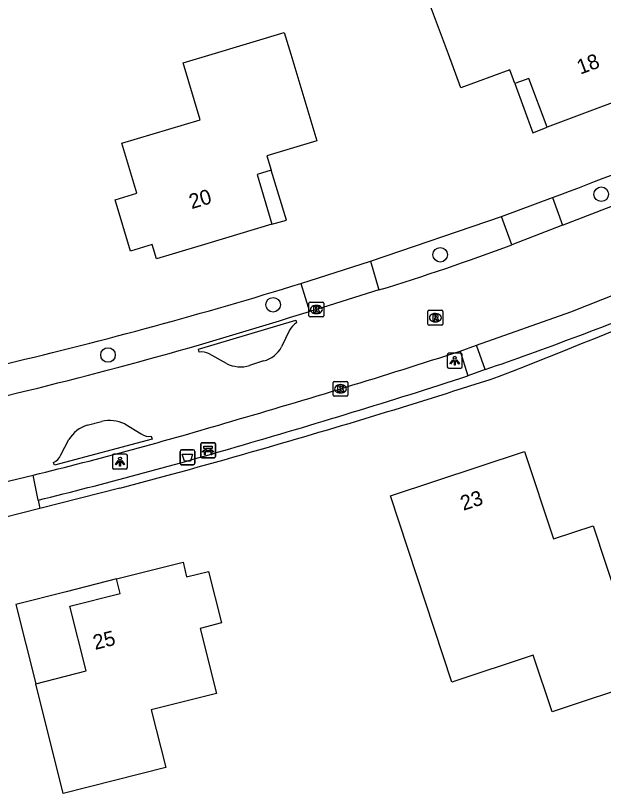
# Model space of a CAD drawing. Extents: x 162675 to 163482, y 379761 to 381227.
# Drawn here: x 163213.2 to 163252.7, y 380700.3 to 380752.6 of the extents above; entities that cross this region are included whole.
import ezdxf

# ---------------------------------------------------------------- set-up
doc = ezdxf.new("R2010")
doc.units = 0
for name, color, linetype in [('IMGEO_Afvalbak', 7, 'Continuous'), ('IMGEO_Bank', 7, 'Continuous'), ('IMGEO_Boom', 7, 'Continuous'), ('IMGEO_Groenvoorziening', 7, 'Continuous'), ('IMGEO_Haag', 7, 'Continuous'), ('IMGEO_Kolk', 7, 'Continuous'), ('IMGEO_Lichtpunt', 7, 'Continuous'), ('IMGEO_Pand', 7, 'Continuous'), ('IMGEO_Pand_nummerreeks', 7, 'Continuous'), ('IMGEO_Pand_overbouw', 7, 'Continuous'), ('IMGEO_Parkeervlak_halfverhard', 7, 'Continuous'), ('IMGEO_Rijbaan_lokaal_gesloten', 7, 'Continuous'), ('IMGEO_Rioolput', 7, 'Continuous'), ('IMGEO_Voetpad_open', 7, 'Continuous')]:
    doc.layers.add(name, color=color, linetype=linetype)

msp = doc.modelspace()

# ---------------------------------------------------------------- linework, layer by layer
at = {"layer": 'IMGEO_Afvalbak'}
for p, q in [((163224.241, 380722.486), (163224.241, 380723.286)), ((163224.241, 380723.286), (163224.241, 380722.486)), ((163224.341, 380723.386), (163225.131, 380723.386)), ((163225.131, 380723.386), (163224.341, 380723.386)), ((163225.231, 380723.286), (163225.231, 380722.486)), ((163225.231, 380722.486), (163225.231, 380723.286)), ((163225.131, 380722.386), (163224.341, 380722.386)), ((163224.341, 380722.386), (163225.131, 380722.386))]:
    msp.add_line(p, q, dxfattribs=at)
msp.add_lwpolyline([(163224.384, 380723.1), (163225.088, 380723.1), (163224.939, 380722.63), (163224.533, 380722.63), (163224.384, 380723.1)], dxfattribs=at)
for centre, start, end in [((163224.341, 380723.286), 90, 180), ((163224.341, 380723.286), 90, 180), ((163225.131, 380723.286), 0, 90), ((163225.131, 380723.286), 360, 90), ((163224.341, 380722.486), 180, 270), ((163224.341, 380722.486), 180, 270), ((163225.131, 380722.486), 270, 0), ((163225.131, 380722.486), 270, 0)]:
    msp.add_arc(centre, 0.1, start, end, dxfattribs=at)
at = {"layer": 'IMGEO_Bank'}
for p, q in [((163225.63, 380722.936), (163225.63, 380723.777)), ((163225.63, 380723.777), (163225.63, 380722.936)), ((163225.705, 380723.861), (163226.546, 380723.861)), ((163226.546, 380723.861), (163225.705, 380723.861)), ((163226.63, 380723.786), (163226.63, 380722.945)), ((163226.63, 380722.945), (163226.63, 380723.786)), ((163226.327, 380723.259), (163225.934, 380723.259)), ((163225.939, 380723.367), (163225.939, 380723.473)), ((163225.983, 380723.473), (163225.983, 380723.367)), ((163226.271, 380723.479), (163225.989, 380723.479)), ((163225.989, 380723.361), (163226.271, 380723.361)), ((163226.277, 380723.367), (163226.277, 380723.473)), ((163226.321, 380723.473), (163226.321, 380723.367)), ((163226.555, 380722.861), (163225.714, 380722.861)), ((163225.714, 380722.861), (163226.555, 380722.861))]:
    msp.add_line(p, q, dxfattribs=at)
for points in [[(163225.877, 380723.259), (163225.735, 380723.259), (163225.847, 380723.361), (163225.933, 380723.361)], [(163225.933, 380723.479), (163225.847, 380723.479), (163225.847, 380723.64), (163226.41, 380723.64), (163226.41, 380723.479), (163226.327, 380723.479)], [(163225.927, 380723.252), (163225.927, 380723.045), (163225.884, 380723.045), (163225.884, 380723.252)], [(163226.327, 380723.361), (163226.41, 380723.361), (163226.522, 380723.259), (163226.383, 380723.259)], [(163226.377, 380723.252), (163226.377, 380723.045), (163226.333, 380723.045), (163226.333, 380723.252)]]:
    msp.add_lwpolyline(points, dxfattribs=at)
for centre, radius, start, end in [((163225.708, 380723.783), 0.0779, 92.4484, 184.2845), ((163225.708, 380723.783), 0.0779, 92.4484, 184.2845), ((163226.552, 380723.783), 0.0779, 2.4484, 94.2845), ((163226.552, 380723.783), 0.0779, 2.4484, 94.2845), ((163225.877, 380723.252), 0.00671, 2.8957, 87.1043), ((163225.934, 380723.252), 0.00671, 92.8957, 177.1043), ((163225.932, 380723.472), 0.00671, 2.8957, 87.1043), ((163225.932, 380723.368), 0.00671, 272.8957, 357.1043), ((163225.989, 380723.472), 0.00671, 92.8957, 177.1043), ((163225.989, 380723.368), 0.00671, 182.8957, 267.1043), ((163226.271, 380723.472), 0.00671, 2.8957, 87.1043), ((163226.271, 380723.368), 0.00671, 272.8957, 357.1043), ((163226.328, 380723.472), 0.00671, 92.8957, 177.1043), ((163226.328, 380723.368), 0.00671, 182.8957, 267.1043), ((163226.326, 380723.252), 0.00671, 2.8957, 87.1043), ((163226.383, 380723.252), 0.00671, 92.8957, 177.1043), ((163225.708, 380722.939), 0.0779, 182.4484, 274.2845), ((163225.708, 380722.939), 0.0779, 182.4484, 274.2845), ((163226.552, 380722.939), 0.0779, 272.4484, 4.2845), ((163226.552, 380722.939), 0.0779, 272.4484, 4.2845)]:
    msp.add_arc(centre, radius, start, end, dxfattribs=at)
at = {"layer": 'IMGEO_Boom'}
for centre in [(163252.554, 380740.575), (163241.728, 380736.505), (163230.499, 380733.142), (163219.396, 380729.767)]:
    msp.add_circle(centre, 0.489, dxfattribs=at)
at = {"layer": 'IMGEO_Groenvoorziening'}
msp.add_lwpolyline([(163237.033, 380736.075), (163245.858, 380739.087)], dxfattribs=at)
for centre, radius, start, end in [((163142.434, 381025.573), 304.582, 290.53659, 294.1812), ((163142.847, 381024.37), 303.309, 283.28778, 287.16466)]:
    msp.add_arc(centre, radius, start, end, dxfattribs=at)
at = {"layer": 'IMGEO_Haag'}
msp.add_lwpolyline([(163220.19, 380720.816), (163214.811, 380719.454)], dxfattribs=at)
for centre, radius, start, end in [((162843.961, 381747.352), 1095.355, 291.514053, 293.187575), ((163095.585, 381190.992), 486.41, 285.98461, 287.97104), ((163102.549, 381166.19), 460.649, 284.79615, 286.0014)]:
    msp.add_arc(centre, radius, start, end, dxfattribs=at)
at = {"layer": 'IMGEO_Kolk'}
for p, q in [((163232.904, 380732.398), (163232.904, 380733.25)), ((163232.979, 380733.324), (163233.831, 380733.324)), ((163233.905, 380733.25), (163233.905, 380732.398)), ((163233.392, 380733.104), (163233.417, 380733.104)), ((163233.831, 380732.324), (163232.979, 380732.324)), ((163233.415, 380732.544), (163233.39, 380732.544)), ((163234.603, 380727.993), (163235.455, 380727.993)), ((163234.528, 380727.067), (163234.528, 380727.919)), ((163235.016, 380727.773), (163235.041, 380727.773)), ((163235.529, 380727.919), (163235.529, 380727.067)), ((163235.455, 380726.993), (163234.603, 380726.993)), ((163235.039, 380727.213), (163235.014, 380727.213))]:
    msp.add_line(p, q, dxfattribs=at)
for points in [[(163232.904, 380732.398), (163232.904, 380733.25)], [(163232.979, 380733.324), (163233.831, 380733.324)], [(163233.905, 380733.25), (163233.905, 380732.398)], [(163233.225, 380733.024), (163233.348, 380733.024), (163233.348, 380732.873), (163233.478, 380733.024), (163233.642, 380733.024), (163233.496, 380732.873), (163233.649, 380732.624), (163233.497, 380732.624), (163233.412, 380732.788), (163233.348, 380732.721), (163233.348, 380732.624), (163233.225, 380732.624), (163233.225, 380733.024)], [(163233.831, 380732.324), (163232.979, 380732.324)], [(163234.603, 380727.993), (163235.455, 380727.993)], [(163234.528, 380727.067), (163234.528, 380727.919)], [(163234.849, 380727.693), (163234.972, 380727.693), (163234.972, 380727.542), (163235.102, 380727.693), (163235.266, 380727.693), (163235.12, 380727.542), (163235.273, 380727.293), (163235.121, 380727.293), (163235.036, 380727.457), (163234.972, 380727.39), (163234.972, 380727.293), (163234.849, 380727.293), (163234.849, 380727.693)], [(163235.529, 380727.919), (163235.529, 380727.067)], [(163235.455, 380726.993), (163234.603, 380726.993)]]:
    msp.add_lwpolyline(points, dxfattribs=at)
for centre, start, end in [((163232.981, 380733.248), 91.552, 178.448), ((163232.981, 380733.248), 91.552, 178.448), ((163233.829, 380733.248), 1.552, 88.448), ((163233.829, 380733.248), 1.552, 88.448), ((163232.981, 380732.4), 181.552, 268.448), ((163232.981, 380732.4), 181.552, 268.448), ((163233.829, 380732.4), 271.552, 358.448), ((163233.829, 380732.4), 271.552, 358.448), ((163234.605, 380727.917), 91.552, 178.448), ((163234.605, 380727.917), 91.552, 178.448), ((163235.453, 380727.917), 1.552, 88.448), ((163235.453, 380727.917), 1.552, 88.448), ((163234.605, 380727.069), 181.552, 268.448), ((163234.605, 380727.069), 181.552, 268.448), ((163235.453, 380727.069), 271.552, 358.448), ((163235.453, 380727.069), 271.552, 358.448)]:
    msp.add_arc(centre, 0.0765, start, end, dxfattribs=at)
for centre, major_axis, ratio, start_param, end_param in [((163233.391, 380732.824), (-0.387, 0.002), 0.722429, 4.712389, 7.853982), ((163233.416, 380732.824), (-0.39, 0.002), 0.717154, 1.570796, 4.712389), ((163235.015, 380727.493), (-0.387, 0.002), 0.722429, 4.712389, 7.853982), ((163235.04, 380727.493), (-0.39, 0.002), 0.717154, 1.570796, 4.712389)]:
    msp.add_ellipse(centre, major_axis=major_axis, ratio=ratio, start_param=start_param, end_param=end_param, dxfattribs=at)
at = {"layer": 'IMGEO_Lichtpunt'}
for p, q in [((163242.208, 380729.783), (163242.208, 380728.976)), ((163242.208, 380729.783), (163242.208, 380728.976)), ((163243.11, 380729.878), (163242.302, 380729.878)), ((163243.11, 380729.878), (163242.302, 380729.878)), ((163243.204, 380728.976), (163243.204, 380729.783)), ((163243.204, 380728.976), (163243.204, 380729.783)), ((163242.302, 380728.882), (163243.11, 380728.882)), ((163242.302, 380728.882), (163243.11, 380728.882)), ((163219.705, 380723.002), (163219.705, 380722.195)), ((163219.705, 380723.002), (163219.705, 380722.195)), ((163220.607, 380723.097), (163219.799, 380723.097)), ((163220.607, 380723.097), (163219.799, 380723.097)), ((163220.701, 380722.195), (163220.701, 380723.002)), ((163220.701, 380722.195), (163220.701, 380723.002)), ((163219.799, 380722.101), (163220.607, 380722.101)), ((163219.799, 380722.101), (163220.607, 380722.101))]:
    msp.add_line(p, q, dxfattribs=at)
for points in [[(163242.582, 380729.447), (163242.621, 380729.419), (163242.433, 380729.157), (163242.395, 380729.184), (163242.582, 380729.447)], [(163242.684, 380729.399), (163242.731, 380729.399), (163242.731, 380729.077), (163242.684, 380729.077), (163242.684, 380729.399)], [(163242.794, 380729.419), (163242.832, 380729.446), (163243.019, 380729.184), (163242.98, 380729.156), (163242.794, 380729.419)], [(163220.079, 380722.666), (163220.118, 380722.638), (163219.93, 380722.376), (163219.892, 380722.403), (163220.079, 380722.666)], [(163220.181, 380722.618), (163220.228, 380722.618), (163220.228, 380722.296), (163220.181, 380722.296), (163220.181, 380722.618)], [(163220.291, 380722.638), (163220.329, 380722.665), (163220.516, 380722.403), (163220.477, 380722.375), (163220.291, 380722.638)]]:
    msp.add_lwpolyline(points, dxfattribs=at)
for centre in [(163242.707, 380729.581), (163220.204, 380722.8)]:
    msp.add_circle(centre, 0.0994, dxfattribs=at)
for centre, start, end in [((163242.302, 380729.783), 90, 180), ((163242.302, 380729.783), 90, 180), ((163243.11, 380729.783), 0, 90), ((163243.11, 380729.783), 0, 90), ((163242.302, 380728.976), 180, 270), ((163242.302, 380728.976), 180, 270), ((163243.11, 380728.976), 270, 0), ((163243.11, 380728.976), 270, 360), ((163219.799, 380723.002), 90, 180), ((163219.799, 380723.002), 90, 180), ((163220.607, 380723.002), 0, 90), ((163220.607, 380723.002), 0, 90), ((163219.799, 380722.195), 180, 270), ((163219.799, 380722.195), 180, 270), ((163220.607, 380722.195), 270, 0), ((163220.607, 380722.195), 270, 360)]:
    msp.add_arc(centre, 0.0946, start, end, dxfattribs=at)
at = {"layer": 'IMGEO_Pand'}
for points in [[(163247.112, 380757.329), (163248.511, 380753.586), (163253.659, 380755.51), (163254.884, 380752.235), (163256.298, 380752.763), (163257.331, 380750), (163257.558, 380749.394), (163256.169, 380748.87), (163256.521, 380747.934), (163248.914, 380745.076), (163247.693, 380748.359), (163246.755, 380748.011), (163246.407, 380748.945), (163243.125, 380747.725), (163242.279, 380750), (163240.475, 380754.848), (163247.112, 380757.329)], [(163233.434, 380744.166), (163230.082, 380743.156), (163230.371, 380742.199), (163229.415, 380741.905), (163230.418, 380738.554), (163226.103, 380737.252), (163223.711, 380736.541), (163222.647, 380736.225), (163222.359, 380737.184), (163220.911, 380736.751), (163219.876, 380740.205), (163221.326, 380740.639), (163220.32, 380743.997), (163225.596, 380745.579), (163224.446, 380749.417), (163226.391, 380750), (163231.248, 380751.457), (163231.685, 380750), (163233.434, 380744.166)], [(163238.39, 380720.3), (163247.396, 380723.275), (163249.343, 380717.406), (163252.003, 380718.29), (163255.467, 380707.845), (163249.249, 380705.784), (163247.99, 380709.581), (163242.516, 380707.769), (163238.39, 380720.3)], [(163214.536, 380707.668), (163217.936, 380708.524), (163216.829, 380712.885), (163220.222, 380713.742), (163219.977, 380714.712), (163224.452, 380715.827), (163224.679, 380714.86), (163226.147, 380715.205), (163227.037, 380711.754), (163225.582, 380711.388), (163226.686, 380707.005), (163222.302, 380705.901), (163223.279, 380702.022), (163216.394, 380700.289), (163214.536, 380707.668)]]:
    msp.add_lwpolyline(points, dxfattribs=at)
at = {"layer": 'IMGEO_Pand_overbouw'}
for points in [[(163248.914, 380745.076), (163247.693, 380748.359), (163246.755, 380748.011), (163247.957, 380744.695)], [(163230.371, 380742.199), (163229.415, 380741.905), (163230.418, 380738.554), (163231.405, 380738.837)], [(163219.977, 380714.712), (163216.58, 380713.854), (163213.194, 380712.999), (163214.536, 380707.668), (163217.936, 380708.524), (163216.829, 380712.885), (163220.222, 380713.742)]]:
    msp.add_lwpolyline(points, close=True, dxfattribs=at)
at = {"layer": 'IMGEO_Parkeervlak_halfverhard'}
for centre, radius, start, end in [((163151.239, 380997.533), 284.555, 289.18805, 291.74558), ((163092.508, 381193.642), 489.194, 286.08064, 287.98936), ((163141.522, 381018.503), 307.335, 283.77488, 286.3445)]:
    msp.add_arc(centre, radius, start, end, dxfattribs=at)
at = {"layer": 'IMGEO_Rijbaan_lokaal_gesloten'}
for points in [[(163249.96, 380738.497), (163255.863, 380740.782), (163267.666, 380745.904), (163276.451, 380749.977), (163276.5, 380750)], [(163249.96, 380738.497), (163246.551, 380737.178)], [(163244.16, 380730.415), (163250.508, 380732.673), (163255.996, 380734.84)], [(163237.614, 380734.139), (163233.405, 380732.824), (163232.939, 380732.699)], [(163225.525, 380729.956), (163225.483, 380730.159), (163232.015, 380732.107), (163232.076, 380731.929)], [(163231.609, 380731.425), (163231.067, 380730.315)], [(163243.067, 380730.027), (163244.16, 380730.415)], [(163227.365, 380729.191), (163226.196, 380729.834)], [(163229.862, 380729.364), (163228.915, 380729.056)], [(163218.004, 380725.044), (163218.971, 380725.3)], [(163220.519, 380725.136), (163221.636, 380724.46)], [(163222.301, 380724.303), (163222.365, 380724.106), (163215.791, 380722.352), (163215.743, 380722.532)], [(163216.22, 380723.045), (163216.775, 380724.079)], [(163211.077, 380720.903), (163214.366, 380721.687)]]:
    msp.add_lwpolyline(points, dxfattribs=at)
for centre, radius, start, end in [((163191.94, 380883.115), 155.82, 287.04469, 290.5162), ((163147.316, 381001.245), 281.865, 283.11011, 287.68426), ((163232.611, 380730.964), 1.103, 119.0383, 155.3261), ((163088.606, 381205.955), 500.366, 286.13583, 287.98072), ((163229.354, 380731.247), 1.951, 285.1101, 331.4518), ((163225.68, 380728.901), 1.066, 61.046, 98.3443), ((163228.312, 380731.1), 2.131, 243.6104, 286.4341), ((163219.504, 380722.943), 2.417, 65.1653, 102.7397), ((163148.631, 380989.858), 276.11, 283.77294, 286.63301), ((163218.609, 380723.008), 2.124, 106.5551, 149.7223), ((163222.17, 380725.236), 0.942, 235.444, 277.9886), ((163215.392, 380723.337), 0.878, 293.5717, 340.5935)]:
    msp.add_arc(centre, radius, start, end, dxfattribs=at)
at = {"layer": 'IMGEO_Rioolput'}
for p, q in [((163240.905, 380731.848), (163240.905, 380732.7)), ((163240.98, 380732.774), (163241.832, 380732.774)), ((163241.906, 380732.7), (163241.906, 380731.848)), ((163241.393, 380732.554), (163241.418, 380732.554)), ((163241.832, 380731.774), (163240.98, 380731.774)), ((163241.416, 380731.994), (163241.391, 380731.994))]:
    msp.add_line(p, q, dxfattribs=at)
for points in [[(163240.905, 380731.848), (163240.905, 380732.7)], [(163240.98, 380732.774), (163241.832, 380732.774)], [(163241.906, 380732.7), (163241.906, 380731.848)], [(163241.494, 380732.472), (163241.242, 380732.474), (163241.242, 380732.074)], [(163241.242, 380732.074), (163241.366, 380732.074), (163241.366, 380732.236), (163241.377, 380732.236)], [(163241.42, 380732.393), (163241.366, 380732.393), (163241.366, 380732.312)], [(163241.366, 380732.312), (163241.418, 380732.312)], [(163241.424, 380732.207), (163241.495, 380732.074), (163241.635, 380732.074), (163241.57, 380732.2)], [(163241.832, 380731.774), (163240.98, 380731.774)]]:
    msp.add_lwpolyline(points, dxfattribs=at)
for centre, radius, start, end in [((163240.982, 380732.698), 0.0765, 91.552, 178.448), ((163240.982, 380732.698), 0.0765, 91.552, 178.448), ((163241.83, 380732.698), 0.0765, 1.552, 88.448), ((163241.83, 380732.698), 0.0765, 1.552, 88.448), ((163241.376, 380732.183), 0.0533, 26.0293, 88.6989), ((163241.402, 380732.501), 0.19, 274.7715, 282.9687), ((163241.426, 380732.297), 0.0964, 77.0061, 93.1865), ((163241.44, 380732.354), 0.0378, 276.6634, 79.6772), ((163241.493, 380732.362), 0.109, 350.3612, 89.416), ((163241.491, 380732.362), 0.112, 277.5842, 350.9817), ((163241.475, 380732.147), 0.108, 29.5134, 73.7905), ((163240.982, 380731.85), 0.0765, 181.552, 268.448), ((163240.982, 380731.85), 0.0765, 181.552, 268.448), ((163241.83, 380731.85), 0.0765, 271.552, 358.448), ((163241.83, 380731.85), 0.0765, 271.552, 358.448)]:
    msp.add_arc(centre, radius, start, end, dxfattribs=at)
for centre, major_axis, ratio, start_param, end_param in [((163241.392, 380732.274), (-0.387, 0.002), 0.722429, 4.712389, 7.853982), ((163241.417, 380732.274), (-0.39, 0.002), 0.717154, 1.570796, 4.712389)]:
    msp.add_ellipse(centre, major_axis=major_axis, ratio=ratio, start_param=start_param, end_param=end_param, dxfattribs=at)
at = {"layer": 'IMGEO_Voetpad_open'}
for points in [[(163245.858, 380739.087), (163249.283, 380740.347)], [(163249.283, 380740.347), (163249.96, 380738.497)], [(163246.551, 380737.178), (163245.858, 380739.087)], [(163232.359, 380734.57), (163237.033, 380736.075)], [(163237.033, 380736.075), (163237.614, 380734.139)], [(163232.359, 380734.57), (163232.939, 380732.699)], [(163243.067, 380730.027), (163243.591, 380728.362)], [(163244.763, 380728.787), (163244.16, 380730.415)], [(163244.763, 380728.787), (163243.591, 380728.362)], [(163214.701, 380720.007), (163214.366, 380721.687)], [(163214.701, 380720.007), (163214.811, 380719.454)], [(163214.811, 380719.454), (163212.34, 380718.828), (163211.648, 380718.653)]]:
    msp.add_lwpolyline(points, dxfattribs=at)

# ---------------------------------------------------------------- texts
at = {"layer": 'IMGEO_Pand_nummerreeks'}
for s, rotation, p in [('18', 20.589, (163251.145, 380748.607)), ('20', 16.6804, (163225.02, 380739.566)), ('23', 18.0825, (163243.282, 380719.286)), ('25', 14.1785, (163218.531, 380709.932))]:
    msp.add_text(s, height=1, rotation=rotation, dxfattribs=at).set_placement(p)

doc.saveas('drawing.dxf')
